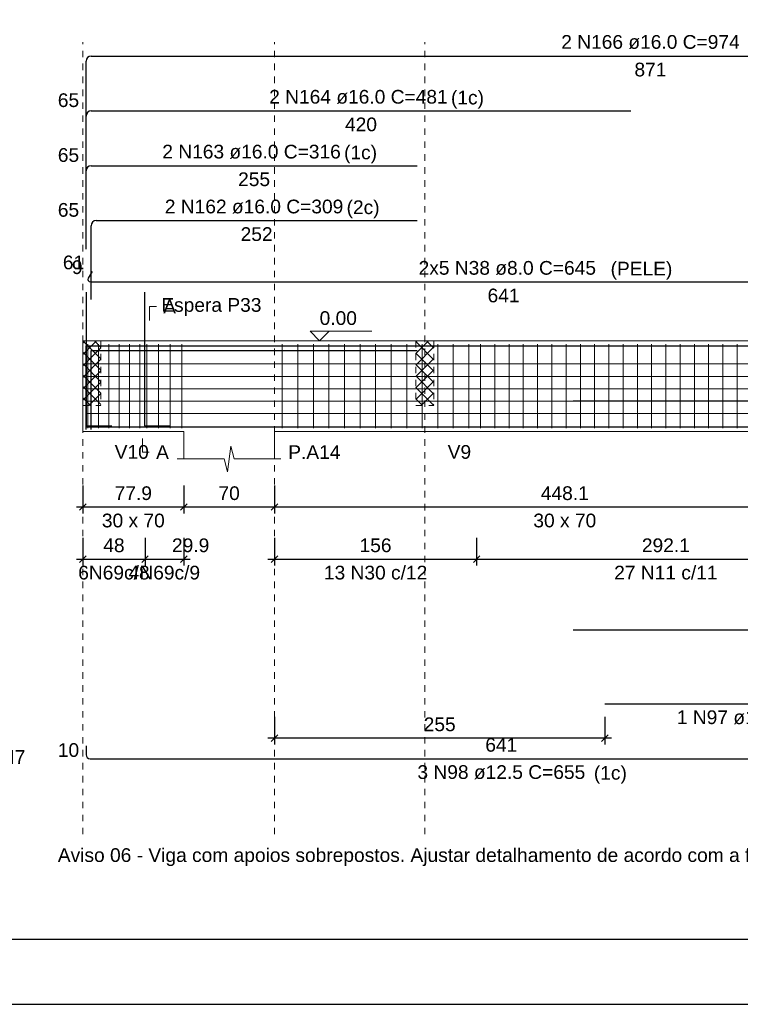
# Model space of a CAD drawing. Header units: millimetres. Extents: x 10 to 1250, y -62 to 528.
# Tile 853 of 909: x 871 to 882, y 69 to 84. Entities that reach past the tile are written whole.
import ezdxf

# ---------------------------------------------------------------- set-up
doc = ezdxf.new("R2010")
doc.units = ezdxf.units.MM
doc.header["$LTSCALE"] = 0.05
doc.linetypes.add('DOT', pattern=[6.35, 0, -6.35])
for name, color, linetype, lineweight in [('Descrição da armadura', 7, 'Continuous', 5), ('DT-Arm complementar', 5, 'Continuous', 5), ('DT-Barras na forma', 2, 'Continuous', 30), ('DT-Barras rebatidas', 2, 'Continuous', 30), ('DT-Cotas', 9, 'Continuous', 5), ('DT-Forma', 5, 'Continuous', 5), ('DT-Hachura intersecção vigas', 9, 'Continuous', 5), ('DT-Pontilhado', 9, 'DOT', 5), ('DT-Textos', 7, 'Continuous', 5), ('Textos armaduras', 7, 'Continuous', 5)]:
    doc.layers.add(name, color=color, linetype=linetype, lineweight=lineweight)
doc.layers.add('FOLHA_PADRÃO', color=7, linetype='Continuous')
doc.styles.add('Arial', font='arial.ttf')
doc.styles.get("Standard").update_dxf_attribs({"font": 'arial.ttf'})
doc.dimstyles.new('UM_50.000000', dxfattribs={"dimtxt": 0.18, "dimasz": 0.1, "dimexe": 0.1, "dimexo": 0.2, "dimgap": 0.1, "dimtad": 1, "dimdec": 1, "dimlfac": 50, "dimzin": 0, "dimdsep": 46, "dimtxsty": 'Standard', "dimblk": 'OBLIQUE', "dimcen": 0.09, "dimdle": 0.1, "dimadec": 1, "dimazin": 2, "dimtfac": 1, "dimtdec": 1, "dimtofl": 0, "dimtmove": 0, "dimatfit": 3, "dimldrblk": 'OBLIQUE', "dimfxl": 1, "dimtolj": 1, "dimarcsym": 1})
pattern_1 = [(45, (788.06101, 56.75391), (-0.08838835, 0.08838835), []), (135, (788.06101, 56.75391), (-0.08838835, -0.08838835), [])]

# ---------------------------------------------------------------- blocks, each defined once
blk = doc.blocks.new('A1EST. 1500')
at = {"layer": 'FOLHA_PADRÃO', "color": 1, "linetype": 'Continuous'}
blk.add_line((0, 0), (150.008, 0), dxfattribs=at)
at = {"layer": 'FOLHA_PADRÃO', "color": 6, "linetype": 'Continuous'}
blk.add_lwpolyline([(149, 58.4), (149, 1), (1, 1), (1, 58.4), (149, 58.4)], dxfattribs=at)
blk = doc.blocks.new('_Oblique')
at = {"color": 0, "linetype": 'ByBlock', "lineweight": -2}
blk.add_line((-0.5, -0.5), (0.5, 0.5), dxfattribs=at)
blk = doc.blocks.new('*D1269')
at = {"layer": 'Defpoints', "color": 0, "transparency": 16777216}
for p in [(871.747, 76.743), (873.305, 76.743), (873.305, 76.213)]:
    blk.add_point(p, dxfattribs=at)
at = {"layer": 'DT-Cotas', "color": 0, "lineweight": -2, "transparency": 16777216}
for p, q in [((871.747, 76.543), (871.747, 76.113)), ((873.305, 76.543), (873.305, 76.113)), ((871.647, 76.213), (873.405, 76.213))]:
    blk.add_line(p, q, dxfattribs=at)
at = {"layer": 'DT-Cotas', "color": 0, "lineweight": -2, "transparency": 16777216, "xscale": 0.1, "yscale": 0.1, "zscale": 0.1, "rotation": 180}
blk.add_blockref('_Oblique', (871.747, 76.213), dxfattribs=at)
at = {"layer": 'DT-Cotas', "color": 0, "lineweight": -2, "transparency": 16777216, "xscale": 0.1, "yscale": 0.1, "zscale": 0.1}
blk.add_blockref('_Oblique', (873.305, 76.213), dxfattribs=at)
at = {"layer": 'DT-Cotas', "transparency": 16777216, "insert": (872.526, 76.425), "char_height": 0.2118, "attachment_point": 5, "rotation": 0.0057, "style": 'Arial'}
blk.add_mtext('\\A1;77.9', dxfattribs=at)
blk = doc.blocks.new('*D1270')
at = {"layer": 'Defpoints', "color": 0, "transparency": 16777216}
for p in [(873.305, 76.743), (874.705, 76.743), (874.705, 76.213)]:
    blk.add_point(p, dxfattribs=at)
at = {"layer": 'DT-Cotas', "color": 0, "lineweight": -2, "transparency": 16777216}
for p, q in [((873.305, 76.543), (873.305, 76.113)), ((874.705, 76.543), (874.705, 76.113)), ((873.205, 76.213), (874.805, 76.213))]:
    blk.add_line(p, q, dxfattribs=at)
at = {"layer": 'DT-Cotas', "color": 0, "lineweight": -2, "transparency": 16777216, "xscale": 0.1, "yscale": 0.1, "zscale": 0.1, "rotation": 180}
blk.add_blockref('_Oblique', (873.305, 76.213), dxfattribs=at)
at = {"layer": 'DT-Cotas', "color": 0, "lineweight": -2, "transparency": 16777216, "xscale": 0.1, "yscale": 0.1, "zscale": 0.1}
blk.add_blockref('_Oblique', (874.705, 76.213), dxfattribs=at)
at = {"layer": 'DT-Cotas', "transparency": 16777216, "insert": (874.005, 76.425), "char_height": 0.2118, "attachment_point": 5, "rotation": 0.0057, "style": 'Arial'}
blk.add_mtext('\\A1;70', dxfattribs=at)
blk = doc.blocks.new('*D1271')
at = {"layer": 'Defpoints', "color": 0, "transparency": 16777216}
for p in [(874.705, 76.743), (883.667, 76.743), (883.667, 76.213)]:
    blk.add_point(p, dxfattribs=at)
at = {"layer": 'DT-Cotas', "color": 0, "lineweight": -2, "transparency": 16777216}
for p, q in [((874.705, 76.543), (874.705, 76.113)), ((883.667, 76.543), (883.667, 76.113)), ((874.605, 76.213), (883.767, 76.213))]:
    blk.add_line(p, q, dxfattribs=at)
at = {"layer": 'DT-Cotas', "color": 0, "lineweight": -2, "transparency": 16777216, "xscale": 0.1, "yscale": 0.1, "zscale": 0.1, "rotation": 180}
blk.add_blockref('_Oblique', (874.705, 76.213), dxfattribs=at)
at = {"layer": 'DT-Cotas', "color": 0, "lineweight": -2, "transparency": 16777216, "xscale": 0.1, "yscale": 0.1, "zscale": 0.1}
blk.add_blockref('_Oblique', (883.667, 76.213), dxfattribs=at)
at = {"layer": 'DT-Cotas', "transparency": 16777216, "insert": (879.186, 76.425), "char_height": 0.2118, "attachment_point": 5, "rotation": 0.0057, "style": 'Arial'}
blk.add_mtext('\\A1;448.1', dxfattribs=at)
blk = doc.blocks.new('*D1274')
at = {"layer": 'Defpoints', "color": 0, "transparency": 16777216}
for p in [(871.747, 75.938), (872.707, 75.938), (872.707, 75.408)]:
    blk.add_point(p, dxfattribs=at)
at = {"layer": 'DT-Cotas', "color": 0, "lineweight": -2, "transparency": 16777216}
for p, q in [((871.747, 75.738), (871.747, 75.308)), ((872.707, 75.738), (872.707, 75.308)), ((871.647, 75.408), (872.807, 75.408))]:
    blk.add_line(p, q, dxfattribs=at)
at = {"layer": 'DT-Cotas', "color": 0, "lineweight": -2, "transparency": 16777216, "xscale": 0.1, "yscale": 0.1, "zscale": 0.1, "rotation": 180}
blk.add_blockref('_Oblique', (871.747, 75.408), dxfattribs=at)
at = {"layer": 'DT-Cotas', "color": 0, "lineweight": -2, "transparency": 16777216, "xscale": 0.1, "yscale": 0.1, "zscale": 0.1}
blk.add_blockref('_Oblique', (872.707, 75.408), dxfattribs=at)
at = {"layer": 'DT-Cotas', "transparency": 16777216, "insert": (872.227, 75.62), "char_height": 0.2118, "attachment_point": 5, "rotation": 0.0057, "style": 'Arial'}
blk.add_mtext('\\A1;48', dxfattribs=at)
blk = doc.blocks.new('*D1275')
at = {"layer": 'Defpoints', "color": 0, "transparency": 16777216}
for p in [(872.707, 75.938), (873.305, 75.938), (873.305, 75.408)]:
    blk.add_point(p, dxfattribs=at)
at = {"layer": 'DT-Cotas', "color": 0, "lineweight": -2, "transparency": 16777216}
for p, q in [((872.707, 75.738), (872.707, 75.308)), ((873.305, 75.738), (873.305, 75.308)), ((872.607, 75.408), (873.405, 75.408))]:
    blk.add_line(p, q, dxfattribs=at)
at = {"layer": 'DT-Cotas', "color": 0, "lineweight": -2, "transparency": 16777216, "xscale": 0.1, "yscale": 0.1, "zscale": 0.1, "rotation": 180}
blk.add_blockref('_Oblique', (872.707, 75.408), dxfattribs=at)
at = {"layer": 'DT-Cotas', "color": 0, "lineweight": -2, "transparency": 16777216, "xscale": 0.1, "yscale": 0.1, "zscale": 0.1}
blk.add_blockref('_Oblique', (873.305, 75.408), dxfattribs=at)
at = {"layer": 'DT-Cotas', "transparency": 16777216, "insert": (873.411, 75.62), "char_height": 0.2118, "attachment_point": 5, "rotation": 0.0057, "style": 'Arial'}
blk.add_mtext('\\A1;29.9', dxfattribs=at)
blk = doc.blocks.new('*D1276')
at = {"layer": 'Defpoints', "color": 0, "transparency": 16777216}
for p in [(874.705, 75.938), (877.825, 75.938), (877.825, 75.408)]:
    blk.add_point(p, dxfattribs=at)
at = {"layer": 'DT-Cotas', "color": 0, "lineweight": -2, "transparency": 16777216}
for p, q in [((874.705, 75.738), (874.705, 75.308)), ((877.825, 75.738), (877.825, 75.308)), ((874.605, 75.408), (877.925, 75.408))]:
    blk.add_line(p, q, dxfattribs=at)
at = {"layer": 'DT-Cotas', "color": 0, "lineweight": -2, "transparency": 16777216, "xscale": 0.1, "yscale": 0.1, "zscale": 0.1, "rotation": 180}
blk.add_blockref('_Oblique', (874.705, 75.408), dxfattribs=at)
at = {"layer": 'DT-Cotas', "color": 0, "lineweight": -2, "transparency": 16777216, "xscale": 0.1, "yscale": 0.1, "zscale": 0.1}
blk.add_blockref('_Oblique', (877.825, 75.408), dxfattribs=at)
at = {"layer": 'DT-Cotas', "transparency": 16777216, "insert": (876.265, 75.62), "char_height": 0.2118, "attachment_point": 5, "rotation": 0.0057, "style": 'Arial'}
blk.add_mtext('\\A1;156', dxfattribs=at)
blk = doc.blocks.new('*D1277')
at = {"layer": 'Defpoints', "color": 0, "transparency": 16777216}
for p in [(877.825, 75.938), (883.667, 75.938), (883.667, 75.408)]:
    blk.add_point(p, dxfattribs=at)
at = {"layer": 'DT-Cotas', "color": 0, "lineweight": -2, "transparency": 16777216}
for p, q in [((877.825, 75.738), (877.825, 75.308)), ((883.667, 75.738), (883.667, 75.308)), ((877.725, 75.408), (883.767, 75.408))]:
    blk.add_line(p, q, dxfattribs=at)
at = {"layer": 'DT-Cotas', "color": 0, "lineweight": -2, "transparency": 16777216, "xscale": 0.1, "yscale": 0.1, "zscale": 0.1, "rotation": 180}
blk.add_blockref('_Oblique', (877.825, 75.408), dxfattribs=at)
at = {"layer": 'DT-Cotas', "color": 0, "lineweight": -2, "transparency": 16777216, "xscale": 0.1, "yscale": 0.1, "zscale": 0.1}
blk.add_blockref('_Oblique', (883.667, 75.408), dxfattribs=at)
at = {"layer": 'DT-Cotas', "transparency": 16777216, "insert": (880.746, 75.62), "char_height": 0.2118, "attachment_point": 5, "rotation": 0.0057, "style": 'Arial'}
blk.add_mtext('\\A1;292.1', dxfattribs=at)
blk = doc.blocks.new('*D1267')
at = {"layer": 'Defpoints', "color": 0, "transparency": 16777216}
for p in [(874.705, 73.172), (879.805, 73.172), (874.705, 72.643)]:
    blk.add_point(p, dxfattribs=at)
at = {"layer": 'DT-Cotas', "color": 0, "lineweight": -2, "transparency": 16777216}
for p, q in [((874.705, 72.972), (874.705, 72.543)), ((879.805, 72.972), (879.805, 72.543)), ((879.905, 72.643), (874.605, 72.643))]:
    blk.add_line(p, q, dxfattribs=at)
at = {"layer": 'DT-Cotas', "color": 0, "lineweight": -2, "transparency": 16777216, "xscale": 0.1, "yscale": 0.1, "zscale": 0.1, "rotation": 180}
blk.add_blockref('_Oblique', (874.705, 72.643), dxfattribs=at)
at = {"layer": 'DT-Cotas', "color": 0, "lineweight": -2, "transparency": 16777216, "xscale": 0.1, "yscale": 0.1, "zscale": 0.1}
blk.add_blockref('_Oblique', (879.805, 72.643), dxfattribs=at)
at = {"layer": 'DT-Cotas', "transparency": 16777216, "insert": (877.255, 72.855), "char_height": 0.2118, "attachment_point": 5, "rotation": 0.0057, "style": 'Arial'}
blk.add_mtext('\\A1;255', dxfattribs=at)

msp = doc.modelspace()

# ---------------------------------------------------------------- hatches: boundary and pattern name
at = {"layer": 'DT-Hachura intersecção vigas', "linetype": 'Continuous'}
h = msp.add_hatch(dxfattribs=at)
h.set_pattern_fill('ANSI37', color=256, style=0)
h.set_pattern_definition(pattern_1)
h.paths.add_polyline_path([(871.7467, 77.7782), (872.0267, 77.7782), (872.0267, 78.7782), (871.7467, 78.7782), (871.7467, 77.7782)])
h = msp.add_hatch(dxfattribs=at)
h.set_pattern_fill('ANSI37', color=256, style=0)
h.set_pattern_definition(pattern_1)
h.paths.add_polyline_path([(876.8867, 77.7782), (877.1667, 77.7782), (877.1667, 78.7782), (876.8867, 78.7782), (876.8867, 77.7782)])

# ---------------------------------------------------------------- linework, layer by layer
at = {"layer": 'DT-Arm complementar'}
for p, q in [((871.8267, 77.4282), (871.8267, 78.7282)), ((871.9867, 77.4282), (871.9867, 78.7282)), ((872.1467, 77.4282), (872.1467, 78.7282)), ((872.3067, 77.4282), (872.3067, 78.7282)), ((872.4667, 77.4282), (872.4667, 78.7282)), ((872.6267, 77.4282), (872.6267, 78.7282)), ((872.7361, 77.4282), (872.7361, 78.7282)), ((872.9161, 77.4282), (872.9161, 78.7282)), ((873.0961, 77.4282), (873.0961, 78.7282)), ((873.2761, 77.4282), (873.2761, 78.7282)), ((874.8255, 77.4282), (874.8255, 78.7282)), ((875.0655, 77.4282), (875.0655, 78.7282)), ((875.3055, 77.4282), (875.3055, 78.7282)), ((875.5455, 77.4282), (875.5455, 78.7282)), ((875.7855, 77.4282), (875.7855, 78.7282)), ((876.0255, 77.4282), (876.0255, 78.7282)), ((876.2655, 77.4282), (876.2655, 78.7282)), ((876.5055, 77.4282), (876.5055, 78.7282)), ((876.7455, 77.4282), (876.7455, 78.7282)), ((876.9855, 77.4282), (876.9855, 78.7282)), ((877.2255, 77.4282), (877.2255, 78.7282)), ((877.4655, 77.4282), (877.4655, 78.7282)), ((877.7055, 77.4282), (877.7055, 78.7282)), ((877.8861, 77.4282), (877.8861, 78.7282)), ((878.1061, 77.4282), (878.1061, 78.7282)), ((878.3261, 77.4282), (878.3261, 78.7282)), ((878.5461, 77.4282), (878.5461, 78.7282)), ((878.7661, 77.4282), (878.7661, 78.7282)), ((878.9861, 77.4282), (878.9861, 78.7282)), ((879.2061, 77.4282), (879.2061, 78.7282)), ((879.4261, 77.4282), (879.4261, 78.7282)), ((879.6461, 77.4282), (879.6461, 78.7282)), ((879.8661, 77.4282), (879.8661, 78.7282)), ((880.0861, 77.4282), (880.0861, 78.7282)), ((880.3061, 77.4282), (880.3061, 78.7282)), ((880.5261, 77.4282), (880.5261, 78.7282)), ((880.7461, 77.4282), (880.7461, 78.7282)), ((880.9661, 77.4282), (880.9661, 78.7282)), ((881.1861, 77.4282), (881.1861, 78.7282)), ((881.4061, 77.4282), (881.4061, 78.7282)), ((881.6261, 77.4282), (881.6261, 78.7282)), ((881.8461, 77.4282), (881.8461, 78.7282)), ((871.7967, 78.4223), (884.6167, 78.4223)), ((871.7967, 78.2305), (884.6167, 78.2305)), ((871.7967, 78.0387), (884.6167, 78.0387)), ((871.7967, 77.8468), (884.6167, 77.8468)), ((871.7967, 77.655), (884.6167, 77.655))]:
    msp.add_line(p, q, dxfattribs=at)
at = {"layer": 'DT-Barras na forma'}
for points in [[(871.7967, 79.5313), (871.7967, 77.4642), (872.1967, 77.4642)], [(872.6967, 79.5313), (872.6967, 77.4642), (873.0967, 77.4642)], [(871.7967, 77.4122), (871.7967, 78.7022), (876.9055, 78.7022)], [(871.7967, 77.4122), (871.7967, 78.7022), (880.2055, 78.7022)], [(871.7967, 77.4122), (871.7967, 78.7022), (889.2207, 78.7022), (889.2207, 77.8122)], [(871.8743, 77.4122), (871.8743, 78.6302), (876.9055, 78.6302)], [(879.3152, 77.8507), (889.2207, 77.8507)], [(871.7967, 77.6507), (871.7967, 77.4507), (884.6167, 77.4507), (884.6167, 77.6507)], [(879.8055, 77.4507), (884.6167, 77.4507), (884.6167, 77.6507)]]:
    msp.add_lwpolyline(points, dxfattribs=at)
at = {"layer": 'DT-Barras rebatidas'}
for p, q in [((871.7967, 81.8882), (871.7967, 83.0982)), ((871.8767, 83.1782), (889.1407, 83.1782)), ((871.8767, 82.331), (880.2055, 82.331)), ((871.7967, 81.041), (871.7967, 82.251)), ((871.7967, 80.1938), (871.7967, 81.4038)), ((871.8767, 81.4838), (876.9055, 81.4838)), ((871.9543, 80.6366), (876.9055, 80.6366)), ((871.8743, 79.4186), (871.8743, 80.5566)), ((871.8887, 79.8483), (871.8313, 79.7489)), ((871.866, 79.6889), (884.6167, 79.6889)), ((879.3152, 74.316), (889.2207, 74.316)), ((879.8055, 73.1723), (884.5542, 73.1723)), ((871.7967, 72.5251), (871.7967, 72.3876)), ((871.8592, 72.3251), (884.5542, 72.3251))]:
    msp.add_line(p, q, dxfattribs=at)
for centre, radius, start, end in [((871.8767, 83.0982), 0.08, 90, 180), ((871.8767, 82.251), 0.08, 90, 180), ((871.8767, 81.4038), 0.08, 90, 180), ((871.9543, 80.5566), 0.08, 90, 180), ((871.866, 79.7289), 0.04, 150, 270), ((871.8592, 72.3876), 0.0625, 180, 270)]:
    msp.add_arc(centre, radius, start, end, dxfattribs=at)
at = {"layer": 'DT-Forma', "linetype": 'Continuous'}
msp.add_line((871.7467, 77.3782), (871.7467, 78.7782), dxfattribs=at)
at = {"layer": 'DT-Forma'}
for p, q in [((871.7467, 78.7782), (872.0267, 78.7782)), ((872.0267, 78.7782), (873.3055, 78.7782)), ((873.3055, 78.7782), (874.7055, 78.7782)), ((874.7055, 78.7782), (876.8867, 78.7782)), ((876.8867, 78.7782), (877.1667, 78.7782)), ((877.1667, 78.7782), (883.6667, 78.7782)), ((871.7467, 77.3782), (872.0267, 77.3782)), ((872.0267, 77.3782), (873.3055, 77.3782)), ((873.3055, 77.3782), (873.3055, 76.9546)), ((874.7055, 76.9546), (874.7055, 77.3782)), ((874.7055, 77.3782), (876.8867, 77.3782)), ((876.8867, 77.3782), (877.1667, 77.3782)), ((877.1667, 77.3782), (883.6667, 77.3782)), ((873.9805, 76.7546), (874.0305, 77.1546)), ((874.0305, 77.1546), (874.0805, 76.9546)), ((873.2055, 76.9546), (873.9305, 76.9546)), ((873.9305, 76.9546), (873.9805, 76.7546)), ((874.0805, 76.9546), (874.8055, 76.9546))]:
    msp.add_line(p, q, dxfattribs=at)
at = {"layer": 'DT-Pontilhado', "ltscale": 0.2}
for p, q in [((871.7467, 71.1602), (871.7467, 83.39)), ((874.7055, 71.1602), (874.7055, 83.39)), ((877.0267, 71.1602), (877.0267, 83.39)), ((872.0267, 78.7782), (872.0267, 77.7782)), ((876.8867, 78.7782), (876.8867, 77.7782)), ((877.1667, 78.7782), (877.1667, 77.7782)), ((871.7467, 77.7782), (872.0267, 77.7782)), ((876.8867, 77.7782), (877.1667, 77.7782))]:
    msp.add_line(p, q, dxfattribs=at)
at = {"layer": 'DT-Textos'}
for points in [[(872.776, 79.0959), (872.776, 79.3077), (872.8819, 79.3077)], [(875.5502, 78.9264), (875.4019, 78.7782), (875.2537, 78.9264), (876.2068, 78.9264)], [(872.6661, 77.2723), (872.6661, 77.0605), (872.772, 77.0605)]]:
    msp.add_lwpolyline(points, dxfattribs=at)

# ---------------------------------------------------------------- block references
msp.add_blockref('A1EST. 1500', (790.2755, 68.5322))

# ---------------------------------------------------------------- texts
at = {"layer": 'Descrição da armadura', "linetype": 'Continuous', "char_height": 0.2118, "attachment_point": 8, "line_spacing_factor": 0.798, "style": 'Arial'}
for s, insert, width in [('2 N166 ø16.0 C=974', (880.5087, 83.2841), 5.524605), ('2 N164 ø16.0 C=481', (876.0011, 82.4369), 5.524605), ('2 N163 ø16.0 C=316', (874.3511, 81.5897), 5.524605), ('2 N162 ø16.0 C=309', (874.3899, 80.7425), 5.524605), ('2x5 N38 ø8.0 C=645', (878.2987, 79.7948), 5.491291), ('6N69c/8', (872.2267, 75.0907), 2.209726), ('4N69c/9', (873.0061, 75.0907), 2.209726), ('13 N30 c/12', (876.2655, 75.0907), 3.199294), ('27 N11 c/11', (880.7461, 75.0907), 3.199294), ('1 N97 ø12.5 C=248', (882.2111, 72.8546), 5.194653), ('3 N98 ø12.5 C=655', (878.2067, 72.0074), 5.194653)]:
    msp.add_mtext(s, dxfattribs=dict(at, insert=insert, width=width))
at = {"layer": 'Descrição da armadura', "color": 7, "linetype": 'Continuous', "insert": (870.6712, 72.2461), "char_height": 0.2118, "width": 0.758398, "attachment_point": 8, "line_spacing_factor": 0.798, "style": 'Arial'}
msp.add_mtext('N7', dxfattribs=at)
at = {"layer": 'DT-Textos', "char_height": 0.2118, "line_spacing_factor": 0.798, "style": 'Arial'}
for s, insert, width, attachment_point in [('(1c)', (877.429, 82.3669), 1.156382, 7), ('(1c)', (875.779, 81.5199), 1.156382, 7), ('(2c)', (875.818, 80.6729), 1.156382, 7), ('Espera P33', (872.958, 79.1639), 3.508817, 7), ('A', (872.9878, 79.2018), 0.447864, 7), ('0.00', (875.4019, 79.0217), 1.306872, 7), ('V10', (872.2385, 76.9546), 1.194742, 7), ('A', (872.8779, 76.9546), 0.447864, 7), ('P.A14', (874.9173, 76.9546), 1.829162, 7), ('V9', (877.3785, 76.9546), 0.821303, 7), ('30 x 70', (872.5261, 75.8956), 2.202601, 8), ('30 x 70', (879.1861, 75.8956), 2.202601, 8), ('(1c)', (879.635, 71.9379), 1.156382, 7), ('Aviso 06 - Viga com apoios sobrepostos. Ajustar detalhamento de acordo com a forma.', (871.361, 70.6669), 25.977113, 7)]:
    msp.add_mtext(s, dxfattribs=dict(at, insert=insert, width=width, attachment_point=attachment_point))
at = {"layer": 'DT-Textos', "linetype": 'Continuous', "insert": (879.893, 79.7249), "char_height": 0.2118, "width": 2.16424, "attachment_point": 7, "line_spacing_factor": 0.798, "style": 'Arial'}
msp.add_mtext('(PELE)', dxfattribs=at)
at = {"layer": 'Textos armaduras', "linetype": 'Continuous', "char_height": 0.2118, "attachment_point": 7, "line_spacing_factor": 0.798, "style": 'Arial'}
for s, insert, width in [('871', (880.2612, 82.8605), 0.989858), ('65', (871.3608, 82.3873), 0.659905), ('420', (875.7936, 82.0133), 0.989858), ('65', (871.3608, 81.5401), 0.659905), ('255', (874.1436, 81.1661), 0.989858), ('65', (871.3608, 80.6929), 0.659905), ('252', (874.1824, 80.3189), 0.989858), ('61', (871.4384, 79.8817), 0.659905), ('9', (871.5781, 79.8078), 0.329953), ('641', (877.9939, 79.3712), 0.989858), ('641', (877.9592, 72.431), 0.989858), ('10', (871.3608, 72.3505), 0.659905)]:
    msp.add_mtext(s, dxfattribs=dict(at, insert=insert, width=width))

# ---------------------------------------------------------------- dimensions: what is measured, and where the dimension line sits
at = {"layer": 'DT-Cotas'}
for base, p1, p2, picture, middle in [((873.3055, 76.2133), (871.7467, 76.7428), (873.3055, 76.7428), '*D1269', (872.5261, 76.4251)), ((874.7055, 76.2133), (873.3055, 76.7428), (874.7055, 76.7428), '*D1270', (874.0055, 76.4251)), ((883.6667, 76.2133), (874.7055, 76.7428), (883.6667, 76.7428), '*D1271', (879.1861, 76.4251)), ((872.7067, 75.4084), (871.7467, 75.9379), (872.7067, 75.9379), '*D1274', (872.2267, 75.6202)), ((873.3055, 75.4084), (872.7067, 75.9379), (873.3055, 75.9379), '*D1275', (873.4114, 75.6202)), ((877.8255, 75.4084), (874.7055, 75.9379), (877.8255, 75.9379), '*D1276', (876.2655, 75.6202)), ((883.6667, 75.4084), (877.8255, 75.9379), (883.6667, 75.9379), '*D1277', (880.7461, 75.6202)), ((874.7055, 72.6428), (879.8055, 73.1723), (874.7055, 73.1723), '*D1267', (877.2555, 72.8546))]:
    dim = msp.add_linear_dim(base=base, p1=p1, p2=p2, dimstyle='UM_50.000000', override={"dimtxt": 0.2118, "dimasz": 0.1, "dimexe": 0.1, "dimexo": 0.2, "dimtad": 1, "dimtih": 0, "dimtoh": 0, "dimdec": 1, "dimlfac": 50, "dimzin": 8, "dimtxsty": 'Arial', "dimblk": 'Oblique', "dimblk1": 'Oblique', "dimblk2": 'Oblique', "dimsah": 1, "dimdle": 0.1, "dimse1": 0, "dimse2": 0, "dimclrt": 256, "dimadec": 1, "dimazin": 3, "dimtmove": 2, "dimldrblk": 'Oblique'}, dxfattribs=at)
    dim.commit()
    dim.dimension.update_dxf_attribs({"geometry": picture, "text_midpoint": middle, "dimtype": 160, "text_rotation": 0.00573})

doc.saveas('drawing.dxf')
